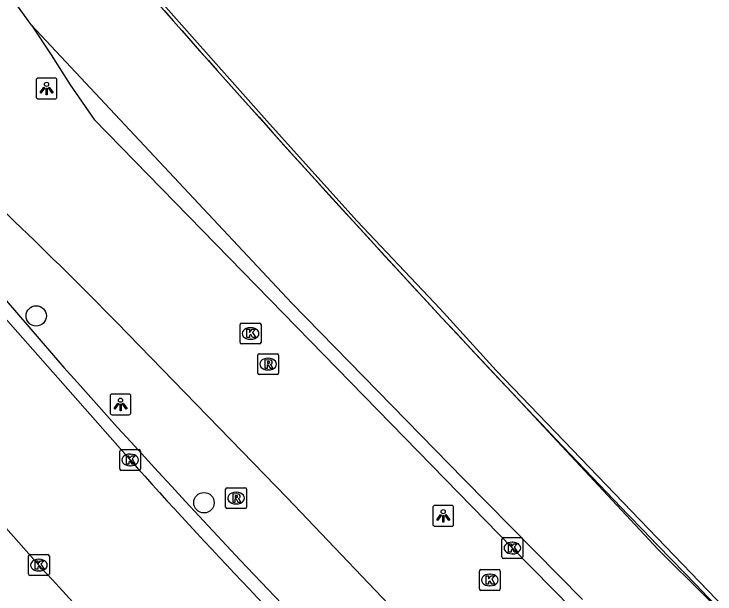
# Model space of a CAD drawing. Extents: x 159718 to 160783, y 383290 to 384030.
# Drawn here: x 160387.32 to 160420.99, y 383886.77 to 383914.62 of the extents above; entities that cross this region are included whole.
import ezdxf

# ---------------------------------------------------------------- set-up
doc = ezdxf.new("R2010")
doc.units = 0
for name, color, linetype in [('IMGEO_Boom', 7, 'Continuous'), ('IMGEO_Fietspad_gesloten', 7, 'Continuous'), ('IMGEO_Geluidsscherm', 7, 'Continuous'), ('IMGEO_Hek', 7, 'Continuous'), ('IMGEO_Kolk', 7, 'Continuous'), ('IMGEO_Lichtpunt', 7, 'Continuous'), ('IMGEO_Muur', 7, 'Continuous'), ('IMGEO_OVBaan_gesloten', 7, 'Continuous'), ('IMGEO_Rijbaan_lokaal_gesloten', 7, 'Continuous'), ('IMGEO_Rioolput', 7, 'Continuous'), ('IMGEO_Spoorbaan_halfverhard', 7, 'Continuous')]:
    doc.layers.add(name, color=color, linetype=linetype)

msp = doc.modelspace()

# ---------------------------------------------------------------- linework, layer by layer
at = {"layer": 'IMGEO_Boom'}
for centre in [(160388.39, 383900.12), (160396.446, 383891.152)]:
    msp.add_circle(centre, 0.489, dxfattribs=at)
at = {"layer": 'IMGEO_Fietspad_gesloten'}
msp.add_lwpolyline([(160414.62, 383886.497), (160408.903, 383892.291), (160400.67, 383900.732), (160388.159, 383914.086)], dxfattribs=at)
at = {"layer": 'IMGEO_Geluidsscherm'}
msp.add_lwpolyline([(160502.356, 383814.501), (160498.702, 383817.429), (160491.344, 383823.145), (160485.487, 383827.819), (160478.435, 383833.615), (160469.946, 383840.757), (160463.446, 383846.335), (160455.836, 383853.122), (160453.27, 383855.51), (160448.97, 383859.365), (160441.485, 383866.329), (160432.781, 383874.71), (160424.316, 383883.125), (160410.483, 383897.493), (160407.783, 383900.461), (160403.8, 383904.674), (160399.592, 383909.351), (160391.667, 383918.267), (160388.002, 383922.479)], dxfattribs=at)
at = {"layer": 'IMGEO_Hek'}
msp.add_lwpolyline([(160381.904, 383905.716), (160382.975, 383905.45), (160389.723, 383897.636)], dxfattribs=at)
msp.add_arc((160734.952, 384205.46), 462.535, 221.72182, 225.54288, dxfattribs=at)
at = {"layer": 'IMGEO_Kolk'}
for p, q in [((160398.259, 383899.776), (160399.111, 383899.776)), ((160398.184, 383898.85), (160398.184, 383899.702)), ((160398.672, 383899.556), (160398.697, 383899.556)), ((160399.185, 383899.702), (160399.185, 383898.85)), ((160399.111, 383898.776), (160398.259, 383898.776)), ((160398.695, 383898.996), (160398.67, 383898.996)), ((160392.475, 383893.704), (160393.327, 383893.704)), ((160392.4, 383892.778), (160392.4, 383893.63)), ((160392.888, 383893.484), (160392.913, 383893.484)), ((160393.401, 383893.63), (160393.401, 383892.778)), ((160393.327, 383892.704), (160392.475, 383892.704)), ((160392.911, 383892.924), (160392.886, 383892.924)), ((160410.755, 383888.548), (160410.755, 383889.4)), ((160410.83, 383889.474), (160411.682, 383889.474)), ((160411.756, 383889.4), (160411.756, 383888.548)), ((160411.243, 383889.254), (160411.268, 383889.254)), ((160388.095, 383888.657), (160388.947, 383888.657)), ((160411.266, 383888.694), (160411.241, 383888.694)), ((160388.02, 383887.731), (160388.02, 383888.583)), ((160388.508, 383888.437), (160388.533, 383888.437)), ((160389.021, 383888.583), (160389.021, 383887.731)), ((160411.682, 383888.474), (160410.83, 383888.474)), ((160388.947, 383887.657), (160388.095, 383887.657)), ((160388.531, 383887.877), (160388.506, 383887.877)), ((160409.671, 383887.014), (160409.671, 383887.866)), ((160409.746, 383887.94), (160410.598, 383887.94)), ((160410.159, 383887.72), (160410.184, 383887.72)), ((160410.672, 383887.866), (160410.672, 383887.014)), ((160410.598, 383886.94), (160409.746, 383886.94)), ((160410.182, 383887.16), (160410.157, 383887.16))]:
    msp.add_line(p, q, dxfattribs=at)
for points in [[(160398.259, 383899.776), (160399.111, 383899.776)], [(160398.184, 383898.85), (160398.184, 383899.702)], [(160398.505, 383899.476), (160398.628, 383899.476), (160398.628, 383899.325), (160398.758, 383899.476), (160398.922, 383899.476), (160398.776, 383899.325), (160398.929, 383899.076), (160398.777, 383899.076), (160398.692, 383899.24), (160398.628, 383899.173), (160398.628, 383899.076), (160398.505, 383899.076), (160398.505, 383899.476)], [(160399.185, 383899.702), (160399.185, 383898.85)], [(160399.111, 383898.776), (160398.259, 383898.776)], [(160392.475, 383893.704), (160393.327, 383893.704)], [(160392.4, 383892.778), (160392.4, 383893.63)], [(160392.721, 383893.404), (160392.844, 383893.404), (160392.844, 383893.253), (160392.974, 383893.404), (160393.138, 383893.404), (160392.992, 383893.253), (160393.145, 383893.004), (160392.993, 383893.004), (160392.908, 383893.168), (160392.844, 383893.101), (160392.844, 383893.004), (160392.721, 383893.004), (160392.721, 383893.404)], [(160393.401, 383893.63), (160393.401, 383892.778)], [(160393.327, 383892.704), (160392.475, 383892.704)], [(160410.755, 383888.548), (160410.755, 383889.4)], [(160410.83, 383889.474), (160411.682, 383889.474)], [(160411.756, 383889.4), (160411.756, 383888.548)], [(160411.076, 383889.174), (160411.199, 383889.174), (160411.199, 383889.023), (160411.329, 383889.174), (160411.493, 383889.174), (160411.347, 383889.023), (160411.5, 383888.774), (160411.348, 383888.774), (160411.263, 383888.938), (160411.199, 383888.871), (160411.199, 383888.774), (160411.076, 383888.774), (160411.076, 383889.174)], [(160388.095, 383888.657), (160388.947, 383888.657)], [(160388.02, 383887.731), (160388.02, 383888.583)], [(160388.341, 383888.357), (160388.464, 383888.357), (160388.464, 383888.206), (160388.594, 383888.357), (160388.758, 383888.357), (160388.612, 383888.206), (160388.765, 383887.957), (160388.613, 383887.957), (160388.528, 383888.121), (160388.464, 383888.054), (160388.464, 383887.957), (160388.341, 383887.957), (160388.341, 383888.357)], [(160389.021, 383888.583), (160389.021, 383887.731)], [(160411.682, 383888.474), (160410.83, 383888.474)], [(160388.947, 383887.657), (160388.095, 383887.657)], [(160409.671, 383887.014), (160409.671, 383887.866)], [(160409.746, 383887.94), (160410.598, 383887.94)], [(160409.992, 383887.64), (160410.115, 383887.64), (160410.115, 383887.489), (160410.245, 383887.64), (160410.409, 383887.64), (160410.263, 383887.489), (160410.416, 383887.24), (160410.264, 383887.24), (160410.179, 383887.404), (160410.115, 383887.337), (160410.115, 383887.24), (160409.992, 383887.24), (160409.992, 383887.64)], [(160410.672, 383887.866), (160410.672, 383887.014)], [(160410.598, 383886.94), (160409.746, 383886.94)]]:
    msp.add_lwpolyline(points, dxfattribs=at)
for centre, start, end in [((160398.261, 383899.7), 91.552, 178.448), ((160398.261, 383899.7), 91.552, 178.448), ((160399.109, 383899.7), 1.552, 88.448), ((160399.109, 383899.7), 1.552, 88.448), ((160398.261, 383898.852), 181.552, 268.448), ((160398.261, 383898.852), 181.552, 268.448), ((160399.109, 383898.852), 271.552, 358.448), ((160399.109, 383898.852), 271.552, 358.448), ((160392.477, 383893.628), 91.552, 178.448), ((160392.477, 383893.628), 91.552, 178.448), ((160393.325, 383893.628), 1.552, 88.448), ((160393.325, 383893.628), 1.552, 88.448), ((160392.477, 383892.78), 181.552, 268.448), ((160392.477, 383892.78), 181.552, 268.448), ((160393.325, 383892.78), 271.552, 358.448), ((160393.325, 383892.78), 271.552, 358.448), ((160410.832, 383889.398), 91.552, 178.448), ((160410.832, 383889.398), 91.552, 178.448), ((160411.68, 383889.398), 1.552, 88.448), ((160411.68, 383889.398), 1.552, 88.448), ((160388.097, 383888.581), 91.552, 178.448), ((160388.097, 383888.581), 91.552, 178.448), ((160388.945, 383888.581), 1.552, 88.448), ((160388.945, 383888.581), 1.552, 88.448), ((160410.832, 383888.55), 181.552, 268.448), ((160410.832, 383888.55), 181.552, 268.448), ((160411.68, 383888.55), 271.552, 358.448), ((160411.68, 383888.55), 271.552, 358.448), ((160388.097, 383887.733), 181.552, 268.448), ((160388.097, 383887.733), 181.552, 268.448), ((160388.945, 383887.733), 271.552, 358.448), ((160388.945, 383887.733), 271.552, 358.448), ((160409.748, 383887.864), 91.552, 178.448), ((160409.748, 383887.864), 91.552, 178.448), ((160410.596, 383887.864), 1.552, 88.448), ((160410.596, 383887.864), 1.552, 88.448), ((160409.748, 383887.016), 181.552, 268.448), ((160409.748, 383887.016), 181.552, 268.448), ((160410.596, 383887.016), 271.552, 358.448), ((160410.596, 383887.016), 271.552, 358.448)]:
    msp.add_arc(centre, 0.0765, start, end, dxfattribs=at)
for centre, major_axis, ratio, start_param, end_param in [((160398.671, 383899.276), (-0.387, 0.002), 0.722429, 4.712389, 7.853982), ((160398.696, 383899.276), (-0.39, 0.002), 0.717154, 1.570796, 4.712389), ((160392.887, 383893.204), (-0.387, 0.002), 0.722429, 4.712389, 7.853982), ((160392.912, 383893.204), (-0.39, 0.002), 0.717154, 1.570796, 4.712389), ((160411.242, 383888.974), (-0.387, 0.002), 0.722429, 4.712389, 7.853982), ((160411.267, 383888.974), (-0.39, 0.002), 0.717154, 1.570796, 4.712389), ((160388.507, 383888.157), (-0.387, 0.002), 0.722429, 4.712389, 7.853982), ((160388.532, 383888.157), (-0.39, 0.002), 0.717154, 1.570796, 4.712389), ((160410.158, 383887.44), (-0.387, 0.002), 0.722429, 4.712389, 7.853982), ((160410.183, 383887.44), (-0.39, 0.002), 0.717154, 1.570796, 4.712389)]:
    msp.add_ellipse(centre, major_axis=major_axis, ratio=ratio, start_param=start_param, end_param=end_param, dxfattribs=at)
at = {"layer": 'IMGEO_Lichtpunt'}
for p, q in [((160389.29, 383911.538), (160388.482, 383911.538)), ((160389.29, 383911.538), (160388.482, 383911.538)), ((160388.388, 383911.443), (160388.388, 383910.636)), ((160388.388, 383911.443), (160388.388, 383910.636)), ((160389.384, 383910.636), (160389.384, 383911.443)), ((160389.384, 383910.636), (160389.384, 383911.443)), ((160388.482, 383910.542), (160389.29, 383910.542)), ((160388.482, 383910.542), (160389.29, 383910.542)), ((160392.841, 383896.369), (160392.033, 383896.369)), ((160392.841, 383896.369), (160392.033, 383896.369)), ((160391.939, 383896.274), (160391.939, 383895.467)), ((160391.939, 383896.274), (160391.939, 383895.467)), ((160392.935, 383895.467), (160392.935, 383896.274)), ((160392.935, 383895.467), (160392.935, 383896.274)), ((160392.033, 383895.373), (160392.841, 383895.373)), ((160392.033, 383895.373), (160392.841, 383895.373)), ((160408.339, 383891.018), (160407.531, 383891.018)), ((160408.339, 383891.018), (160407.531, 383891.018)), ((160407.437, 383890.923), (160407.437, 383890.116)), ((160407.437, 383890.923), (160407.437, 383890.116)), ((160408.433, 383890.116), (160408.433, 383890.923)), ((160408.433, 383890.116), (160408.433, 383890.923)), ((160407.531, 383890.022), (160408.339, 383890.022)), ((160407.531, 383890.022), (160408.339, 383890.022))]:
    msp.add_line(p, q, dxfattribs=at)
for points in [[(160388.762, 383911.107), (160388.801, 383911.079), (160388.613, 383910.817), (160388.575, 383910.844), (160388.762, 383911.107)], [(160388.864, 383911.059), (160388.911, 383911.059), (160388.911, 383910.737), (160388.864, 383910.737), (160388.864, 383911.059)], [(160388.974, 383911.079), (160389.012, 383911.106), (160389.199, 383910.844), (160389.16, 383910.816), (160388.974, 383911.079)], [(160392.313, 383895.938), (160392.352, 383895.91), (160392.164, 383895.648), (160392.126, 383895.675), (160392.313, 383895.938)], [(160392.415, 383895.89), (160392.462, 383895.89), (160392.462, 383895.568), (160392.415, 383895.568), (160392.415, 383895.89)], [(160392.525, 383895.91), (160392.563, 383895.937), (160392.75, 383895.675), (160392.711, 383895.647), (160392.525, 383895.91)], [(160407.811, 383890.587), (160407.85, 383890.559), (160407.662, 383890.297), (160407.624, 383890.324), (160407.811, 383890.587)], [(160407.913, 383890.539), (160407.96, 383890.539), (160407.96, 383890.217), (160407.913, 383890.217), (160407.913, 383890.539)], [(160408.023, 383890.559), (160408.061, 383890.586), (160408.248, 383890.324), (160408.209, 383890.296), (160408.023, 383890.559)]]:
    msp.add_lwpolyline(points, dxfattribs=at)
for centre in [(160388.887, 383911.241), (160392.438, 383896.072), (160407.936, 383890.721)]:
    msp.add_circle(centre, 0.0994, dxfattribs=at)
for centre, start, end in [((160388.482, 383911.443), 90, 180), ((160388.482, 383911.443), 90, 180), ((160389.29, 383911.443), 0, 90), ((160389.29, 383911.443), 0, 90), ((160388.482, 383910.636), 180, 270), ((160388.482, 383910.636), 180, 270), ((160389.29, 383910.636), 270, 0), ((160389.29, 383910.636), 270, 360), ((160392.033, 383896.274), 90, 180), ((160392.033, 383896.274), 90, 180), ((160392.841, 383896.274), 0, 90), ((160392.841, 383896.274), 0, 90), ((160392.033, 383895.467), 180, 270), ((160392.033, 383895.467), 180, 270), ((160392.841, 383895.467), 270, 0), ((160392.841, 383895.467), 270, 360), ((160407.531, 383890.923), 90, 180), ((160407.531, 383890.923), 90, 180), ((160408.339, 383890.923), 0, 90), ((160408.339, 383890.923), 0, 90), ((160407.531, 383890.116), 180, 270), ((160407.531, 383890.116), 180, 270), ((160408.339, 383890.116), 270, 0), ((160408.339, 383890.116), 270, 360)]:
    msp.add_arc(centre, 0.0946, start, end, dxfattribs=at)
at = {"layer": 'IMGEO_Muur'}
for centre, radius, start, end in [((160956.501, 384409.499), 748.698, 220.087832, 221.653156), ((160954.476, 384407.761), 746.031, 221.656785, 224.119541), ((160967.447, 384421.573), 764.958, 224.185862, 228.167968)]:
    msp.add_arc(centre, radius, start, end, dxfattribs=at)
at = {"layer": 'IMGEO_OVBaan_gesloten'}
for points in [[(160378.878, 383909.256), (160381.909, 383905.71), (160383.543, 383903.798), (160392.896, 383893.204)], [(160388.518, 383888.158), (160381.316, 383896.278), (160374.294, 383904.311)]]:
    msp.add_lwpolyline(points, dxfattribs=at)
for centre, radius, start, end in [((160629.558, 384106.04), 318.289, 221.96586, 225.00754), ((160684.025, 384157.656), 399.942, 222.3643, 224.57793)]:
    msp.add_arc(centre, radius, start, end, dxfattribs=at)
at = {"layer": 'IMGEO_Rijbaan_lokaal_gesloten'}
for points in [[(160388.159, 383914.086), (160386.793, 383915.994), (160382.82, 383920.838), (160374.032, 383930.792), (160361.237, 383945.604), (160360.688, 383946.552), (160358.597, 383949.804)], [(160388.159, 383914.086), (160389.112, 383912.664), (160390.028, 383911.218), (160390.59, 383910.386), (160391.175, 383909.556), (160411.256, 383888.974), (160419.877, 383880.211), (160424.394, 383875.853), (160439.015, 383861.717), (160444.207, 383856.699), (160448.866, 383851.484), (160449.608, 383850.636), (160450.346, 383849.83), (160453.278, 383846.745), (160461.762, 383837.892), (160463.166, 383836.445), (160464.774, 383834.863), (160469.824, 383829.916), (160476.512, 383823.816), (160478.186, 383822.316), (160479.882, 383820.892), (160489.062, 383813.093), (160490.746, 383811.585), (160492.088, 383810.291)], [(160387.354, 383904.653), (160385.984, 383906.016)], [(160406.643, 383884.887), (160400.437, 383891.388), (160392.26, 383899.807)]]:
    msp.add_lwpolyline(points, dxfattribs=at)
msp.add_arc((160220.413, 383730.738), 241.072, 44.53302, 46.17201, dxfattribs=at)
at = {"layer": 'IMGEO_Rioolput'}
for p, q in [((160399.029, 383897.379), (160399.029, 383898.231)), ((160399.104, 383898.305), (160399.956, 383898.305)), ((160399.517, 383898.085), (160399.542, 383898.085)), ((160400.03, 383898.231), (160400.03, 383897.379)), ((160399.54, 383897.525), (160399.515, 383897.525)), ((160399.956, 383897.305), (160399.104, 383897.305)), ((160397.487, 383890.944), (160397.487, 383891.796)), ((160397.562, 383891.87), (160398.414, 383891.87)), ((160397.975, 383891.65), (160398, 383891.65)), ((160398.488, 383891.796), (160398.488, 383890.944)), ((160397.998, 383891.09), (160397.973, 383891.09)), ((160398.414, 383890.87), (160397.562, 383890.87))]:
    msp.add_line(p, q, dxfattribs=at)
for points in [[(160399.029, 383897.379), (160399.029, 383898.231)], [(160399.104, 383898.305), (160399.956, 383898.305)], [(160400.03, 383898.231), (160400.03, 383897.379)], [(160399.618, 383898.003), (160399.366, 383898.005), (160399.366, 383897.605)], [(160399.366, 383897.605), (160399.49, 383897.605), (160399.49, 383897.767), (160399.501, 383897.767)], [(160399.544, 383897.924), (160399.49, 383897.924), (160399.49, 383897.843)], [(160399.49, 383897.843), (160399.542, 383897.843)], [(160399.548, 383897.738), (160399.619, 383897.605), (160399.759, 383897.605), (160399.694, 383897.731)], [(160399.956, 383897.305), (160399.104, 383897.305)], [(160397.487, 383890.944), (160397.487, 383891.796)], [(160397.562, 383891.87), (160398.414, 383891.87)], [(160398.488, 383891.796), (160398.488, 383890.944)], [(160398.076, 383891.568), (160397.824, 383891.57), (160397.824, 383891.17)], [(160397.824, 383891.17), (160397.948, 383891.17), (160397.948, 383891.332), (160397.959, 383891.332)], [(160398.002, 383891.489), (160397.948, 383891.489), (160397.948, 383891.408)], [(160397.948, 383891.408), (160398, 383891.408)], [(160398.006, 383891.303), (160398.077, 383891.17), (160398.217, 383891.17), (160398.152, 383891.296)], [(160398.414, 383890.87), (160397.562, 383890.87)]]:
    msp.add_lwpolyline(points, dxfattribs=at)
for centre, radius, start, end in [((160399.106, 383898.229), 0.0765, 91.552, 178.448), ((160399.106, 383898.229), 0.0765, 91.552, 178.448), ((160399.954, 383898.229), 0.0765, 1.552, 88.448), ((160399.954, 383898.229), 0.0765, 1.552, 88.448), ((160399.5, 383897.714), 0.0533, 26.0293, 88.6989), ((160399.526, 383898.032), 0.19, 274.7715, 282.9687), ((160399.55, 383897.828), 0.0964, 77.0061, 93.1865), ((160399.564, 383897.885), 0.0378, 276.6634, 79.6772), ((160399.617, 383897.893), 0.109, 350.3612, 89.416), ((160399.615, 383897.893), 0.112, 277.5842, 350.9817), ((160399.599, 383897.678), 0.108, 29.5134, 73.7905), ((160399.106, 383897.381), 0.0765, 181.552, 268.448), ((160399.106, 383897.381), 0.0765, 181.552, 268.448), ((160399.954, 383897.381), 0.0765, 271.552, 358.448), ((160399.954, 383897.381), 0.0765, 271.552, 358.448), ((160397.564, 383891.794), 0.0765, 91.552, 178.448), ((160397.564, 383891.794), 0.0765, 91.552, 178.448), ((160398.412, 383891.794), 0.0765, 1.552, 88.448), ((160398.412, 383891.794), 0.0765, 1.552, 88.448), ((160397.958, 383891.279), 0.0533, 26.0293, 88.6989), ((160397.984, 383891.597), 0.19, 274.7715, 282.9687), ((160398.008, 383891.393), 0.0964, 77.0061, 93.1865), ((160398.022, 383891.45), 0.0378, 276.6634, 79.6772), ((160398.075, 383891.458), 0.109, 350.3612, 89.416), ((160398.073, 383891.458), 0.112, 277.5842, 350.9817), ((160398.057, 383891.243), 0.108, 29.5134, 73.7905), ((160397.564, 383890.946), 0.0765, 181.552, 268.448), ((160397.564, 383890.946), 0.0765, 181.552, 268.448), ((160398.412, 383890.946), 0.0765, 271.552, 358.448), ((160398.412, 383890.946), 0.0765, 271.552, 358.448)]:
    msp.add_arc(centre, radius, start, end, dxfattribs=at)
for centre, major_axis, ratio, start_param, end_param in [((160399.516, 383897.805), (-0.387, 0.002), 0.722429, 4.712389, 7.853982), ((160399.541, 383897.805), (-0.39, 0.002), 0.717154, 1.570796, 4.712389), ((160397.974, 383891.37), (-0.387, 0.002), 0.722429, 4.712389, 7.853982), ((160397.999, 383891.37), (-0.39, 0.002), 0.717154, 1.570796, 4.712389)]:
    msp.add_ellipse(centre, major_axis=major_axis, ratio=ratio, start_param=start_param, end_param=end_param, dxfattribs=at)
at = {"layer": 'IMGEO_Spoorbaan_halfverhard'}
msp.add_lwpolyline([(160387.918, 383922.408), (160389.324, 383920.771), (160393.276, 383916.219), (160397.087, 383911.899), (160400.654, 383907.919), (160404.249, 383903.964), (160407.872, 383900.035), (160410.995, 383896.697), (160418.26, 383888.908), (160425.122, 383882.088), (160431.407, 383875.842), (160437.764, 383869.67), (160444.192, 383863.572), (160449.937, 383858.246)], dxfattribs=at)

doc.saveas('drawing.dxf')
